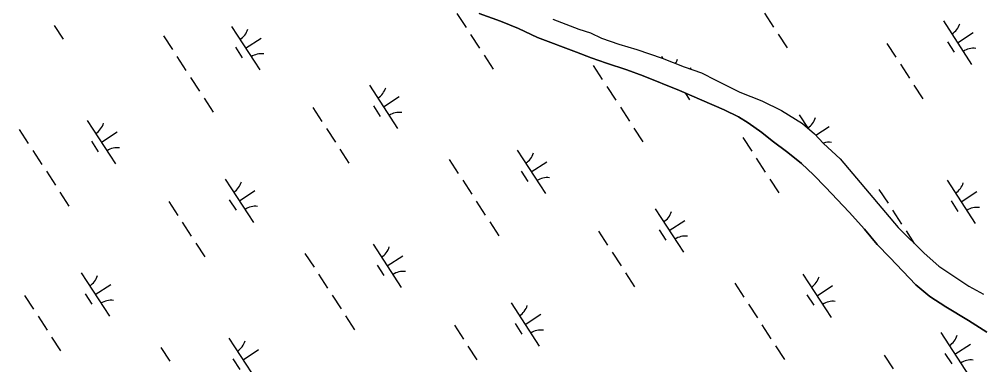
# Model space of a CAD drawing. Extents: x 3953924 to 3974542, y 193747 to 216192.
# Drawn here: x 3969437 to 3970369, y 204152 to 204485 of the extents above; entities that cross this region are included whole.
import ezdxf

# ---------------------------------------------------------------- set-up
doc = ezdxf.new("R2010")
doc.units = 0
doc.layers.add('V-TOPO-SHOR', color=7, linetype='Continuous')
doc.layers.add('V-WETL-SWMP', color=7, linetype='Continuous')

msp = doc.modelspace()

# ---------------------------------------------------------------- linework, layer by layer
at = {"layer": 'V-TOPO-SHOR'}
for points in [[(3969881.53, 204490.68), (3969902.42, 204483.52), (3969919.7, 204476.45), (3969938.13, 204467.55), (3969975.69, 204453.33), (3969990, 204448.14), (3970004.92, 204442.94), (3970024.61, 204436.41), (3970040.12, 204430.59), (3970075.27, 204416.44), (3970118.73, 204397.86), (3970132.4, 204390.88), (3970141.88, 204385.22), (3970154.89, 204375.85), (3970164.91, 204367.76), (3970180.27, 204356.53), (3970193.24, 204345.96), (3970205, 204334.82), (3970216.73, 204323.08), (3970239.59, 204299.01), (3970254.21, 204282.38), (3970266.47, 204267.61), (3970278.79, 204255.25), (3970303.99, 204228.71), (3970317.55, 204217.53), (3970332.94, 204207.5), (3970354.87, 204194.29), (3970372.64, 204182.99)], [(3969953.03, 204485.22), (3969978.07, 204475.54), (3969989.42, 204472.24), (3970000.12, 204467.14), (3970016.83, 204461.29), (3970034.15, 204456.03), (3970058.61, 204447.57), (3970080.07, 204439.19), (3970096.77, 204433.34), (3970110.44, 204426.36), (3970133.62, 204414.93), (3970155.08, 204406.55), (3970174.1, 204397.03), (3970194.24, 204384.46), (3970206.02, 204374.53), (3970214.81, 204365.27), (3970230.68, 204350.41), (3970286.76, 204283.94), (3970312, 204259.21), (3970326.13, 204246.8), (3970355.13, 204227.39), (3970369.38, 204219.8)]]:
    msp.add_lwpolyline(points, dxfattribs=at)
at = {"layer": 'V-WETL-SWMP'}
for p, q in [((3970157.61, 204491.02), (3970166.34, 204477.61)), ((3969860.2, 204490.72), (3969868.93, 204477.31)), ((3969902.42, 204483.52), (3969881.54, 204490.68)), ((3969919.7, 204476.45), (3969902.42, 204483.52)), ((3969953.03, 204485.22), (3969978.07, 204475.54)), ((3970330.67, 204483.57), (3970357.94, 204441.66)), ((3969470.67, 204479.32), (3969479.4, 204465.91)), ((3969642.13, 204478.27), (3969669.4, 204436.36)), ((3969938.13, 204467.54), (3969919.7, 204476.45)), ((3969978.07, 204475.54), (3969989.42, 204472.24)), ((3969989.42, 204472.24), (3970000.12, 204467.14)), ((3970344.31, 204462.61), (3970359.39, 204472.43)), ((3969576.31, 204469.34), (3969585.04, 204455.93)), ((3969655.77, 204457.32), (3969670.85, 204467.14)), ((3969873.29, 204470.61), (3969882.02, 204457.2)), ((3969975.69, 204453.33), (3969938.13, 204467.54)), ((3970000.12, 204467.14), (3970016.83, 204461.29)), ((3970170.71, 204470.91), (3970179.43, 204457.5)), ((3970334.57, 204463.43), (3970341.11, 204453.38)), ((3969646.03, 204458.14), (3969652.57, 204448.08)), ((3970016.83, 204461.29), (3970034.15, 204456.03)), ((3970034.15, 204456.03), (3970058.61, 204447.57)), ((3970275.91, 204461.89), (3970284.64, 204448.48)), ((3969589.4, 204449.22), (3969598.13, 204435.81)), ((3969886.38, 204450.49), (3969895.11, 204437.08)), ((3969990, 204448.14), (3969975.69, 204453.33)), ((3970004.92, 204442.94), (3969990, 204448.14)), ((3970057.84, 204449.44), (3970059.21, 204447.34)), ((3970058.61, 204447.57), (3970080.07, 204439.19)), ((3969992.02, 204440.51), (3970000.75, 204427.1)), ((3970024.61, 204436.41), (3970004.92, 204442.94)), ((3970040.11, 204430.59), (3970024.61, 204436.41)), ((3970080.07, 204439.19), (3970096.77, 204433.34)), ((3970085.18, 204437.4), (3970086.57, 204438.31)), ((3970289, 204441.77), (3970297.73, 204428.37)), ((3969602.49, 204429.11), (3969611.22, 204415.7)), ((3970075.27, 204416.44), (3970040.11, 204430.59)), ((3970096.77, 204433.34), (3970110.44, 204426.36)), ((3970110.44, 204426.36), (3970133.62, 204414.93)), ((3969775.55, 204421.65), (3969802.82, 204379.75)), ((3970005.12, 204420.39), (3970013.84, 204406.98)), ((3970118.73, 204397.86), (3970075.27, 204416.44)), ((3970302.1, 204421.66), (3970310.83, 204408.25)), ((3969615.59, 204408.99), (3969624.31, 204395.59)), ((3969789.19, 204400.7), (3969804.27, 204410.52)), ((3970080.89, 204414.04), (3970085.12, 204407.53)), ((3970133.62, 204414.93), (3970155.08, 204406.55)), ((3969720.79, 204399.98), (3969729.52, 204386.57)), ((3969779.45, 204401.52), (3969785.99, 204391.46)), ((3970018.21, 204400.28), (3970026.94, 204386.87)), ((3970132.4, 204390.88), (3970118.73, 204397.86)), ((3970155.08, 204406.55), (3970174.1, 204397.02)), ((3970141.88, 204385.22), (3970132.4, 204390.88)), ((3970174.1, 204397.02), (3970194.24, 204384.46)), ((3970191.26, 204392.82), (3970199.7, 204379.86)), ((3969502.72, 204387.52), (3969530, 204345.62)), ((3969733.89, 204379.86), (3969742.61, 204366.45)), ((3970031.3, 204380.16), (3970040.03, 204366.75)), ((3970154.89, 204375.85), (3970141.88, 204385.22)), ((3970194.24, 204384.46), (3970206.02, 204374.53)), ((3970207.15, 204373.34), (3970219.99, 204381.69)), ((3969436.9, 204378.59), (3969445.63, 204365.18)), ((3969516.36, 204366.57), (3969531.45, 204376.39)), ((3970136.51, 204371.14), (3970145.24, 204357.73)), ((3970164.91, 204367.77), (3970154.89, 204375.85)), ((3970206.02, 204374.53), (3970214.81, 204365.27)), ((3969506.62, 204367.39), (3969513.17, 204357.33)), ((3970180.27, 204356.53), (3970164.91, 204367.77)), ((3970214.81, 204365.27), (3970230.68, 204350.41)), ((3969450, 204358.48), (3969458.72, 204345.07)), ((3969746.98, 204359.75), (3969755.71, 204346.34)), ((3969918.44, 204358.69), (3969945.72, 204316.79)), ((3970149.6, 204351.03), (3970158.33, 204337.62)), ((3970193.24, 204345.96), (3970180.27, 204356.53)), ((3969852.62, 204349.76), (3969861.35, 204336.35)), ((3969932.08, 204337.74), (3969947.16, 204347.56)), ((3970205, 204334.82), (3970193.24, 204345.96)), ((3970230.68, 204350.41), (3970286.76, 204283.94)), ((3969463.09, 204338.36), (3969471.82, 204324.95)), ((3969922.34, 204338.56), (3969928.88, 204328.5)), ((3970216.73, 204323.08), (3970205, 204334.82)), ((3969636.14, 204330.91), (3969663.42, 204289)), ((3969865.71, 204329.65), (3969874.44, 204316.24)), ((3970162.69, 204330.92), (3970171.42, 204317.51)), ((3970239.59, 204299.01), (3970216.73, 204323.08)), ((3970334.15, 204329.86), (3970361.43, 204287.96)), ((3969476.18, 204318.25), (3969484.91, 204304.84)), ((3969649.78, 204309.96), (3969664.87, 204319.78)), ((3970268.33, 204320.93), (3970277.06, 204307.52)), ((3970347.79, 204308.91), (3970362.88, 204318.73)), ((3969581.39, 204309.23), (3969590.12, 204295.82)), ((3969640.04, 204310.78), (3969646.59, 204300.72)), ((3969878.8, 204309.53), (3969887.53, 204296.12)), ((3970338.05, 204309.73), (3970344.6, 204299.67)), ((3970051.86, 204302.08), (3970079.14, 204260.17)), ((3970254.21, 204282.38), (3970239.59, 204299.01)), ((3970281.43, 204300.82), (3970290.16, 204287.41)), ((3969594.48, 204289.12), (3969603.21, 204275.71)), ((3969891.9, 204289.42), (3969900.63, 204276.01)), ((3970065.5, 204281.13), (3970080.58, 204290.95)), ((3969997.1, 204280.4), (3970005.83, 204266.99)), ((3970055.76, 204281.94), (3970062.3, 204271.89)), ((3970266.47, 204267.61), (3970254.21, 204282.38)), ((3970286.76, 204283.94), (3970312, 204259.21)), ((3970294.52, 204280.7), (3970302.36, 204268.66)), ((3969607.57, 204269), (3969616.3, 204255.59)), ((3969779.03, 204267.95), (3969806.31, 204226.04)), ((3970278.79, 204255.25), (3970266.47, 204267.61)), ((3969713.21, 204259.02), (3969721.94, 204245.61)), ((3970010.2, 204260.29), (3970018.92, 204246.88)), ((3970312, 204259.21), (3970326.13, 204246.8)), ((3969792.67, 204247), (3969807.76, 204256.82)), ((3970303.99, 204228.72), (3970278.79, 204255.25)), ((3969496.74, 204240.16), (3969524.02, 204198.26)), ((3969782.93, 204247.82), (3969789.48, 204237.76)), ((3970023.29, 204240.17), (3970032.02, 204226.76)), ((3970326.13, 204246.8), (3970355.13, 204227.39)), ((3969726.31, 204238.9), (3969735.04, 204225.49)), ((3970128.93, 204230.19), (3970137.66, 204216.78)), ((3970194.75, 204239.12), (3970222.03, 204197.21)), ((3969510.38, 204219.21), (3969525.46, 204229.03)), ((3970208.39, 204218.17), (3970223.47, 204227.99)), ((3970317.55, 204217.53), (3970303.99, 204228.72)), ((3970355.13, 204227.39), (3970369.38, 204219.8)), ((3969441.98, 204218.49), (3969450.71, 204205.08)), ((3969500.64, 204220.03), (3969507.18, 204209.97)), ((3969739.4, 204218.79), (3969748.13, 204205.38)), ((3969912.45, 204211.33), (3969939.73, 204169.43)), ((3970198.65, 204218.99), (3970205.19, 204208.93)), ((3970332.94, 204207.5), (3970317.55, 204217.53)), ((3970142.02, 204210.07), (3970150.75, 204196.66)), ((3970354.87, 204194.29), (3970332.94, 204207.5)), ((3969455.08, 204198.37), (3969463.8, 204184.96)), ((3969752.49, 204198.67), (3969761.22, 204185.27)), ((3969926.09, 204190.38), (3969941.18, 204200.2)), ((3970372.64, 204182.99), (3970354.87, 204194.29)), ((3969857.7, 204189.66), (3969866.43, 204176.25)), ((3969916.35, 204191.2), (3969922.9, 204181.14)), ((3970155.11, 204189.96), (3970163.84, 204176.55)), ((3969468.17, 204178.26), (3969476.9, 204164.85)), ((3969639.63, 204177.2), (3969666.91, 204135.3)), ((3970328.17, 204182.5), (3970355.45, 204140.6)), ((3969573.81, 204168.27), (3969582.54, 204154.86)), ((3969653.27, 204156.25), (3969668.35, 204166.07)), ((3969870.79, 204169.54), (3969879.52, 204156.13)), ((3970168.21, 204169.84), (3970176.94, 204156.43)), ((3970341.81, 204161.55), (3970356.89, 204171.37)), ((3969643.53, 204157.07), (3969650.07, 204147.01)), ((3970273.41, 204160.82), (3970282.14, 204147.42)), ((3970332.07, 204162.37), (3970338.62, 204152.31))]:
    msp.add_line(p, q, dxfattribs=at)
for centre, start, end in [((3969640.9, 204480.6), 302.29009, 343.83375), ((3970329.44, 204485.89), 302.29009, 343.83375), ((3970359.57, 204439.6), 82.29009, 123.83375), ((3969671.03, 204434.3), 82.29009, 123.83375), ((3970056.61, 204451.76), 328.27645, 343.83375), ((3969774.32, 204423.98), 302.29009, 343.83375), ((3969804.45, 204377.68), 82.29009, 123.83375), ((3970190.03, 204395.15), 302.29009, 343.83375), ((3969501.49, 204389.85), 302.29009, 343.83375), ((3969531.63, 204343.55), 82.29009, 123.83375), ((3970220.17, 204348.85), 82.29009, 108.60869), ((3969917.21, 204361.02), 302.29009, 343.83375), ((3969634.91, 204333.23), 302.29009, 343.83375), ((3969947.34, 204314.72), 82.29009, 123.83375), ((3970332.92, 204332.19), 302.29009, 343.83375), ((3969665.05, 204286.94), 82.29009, 123.83375), ((3970050.63, 204304.4), 302.29009, 343.83375), ((3970363.06, 204285.89), 82.29009, 123.83375), ((3970080.77, 204258.11), 82.29009, 123.83375), ((3969777.8, 204270.28), 302.29009, 343.83375), ((3969807.94, 204223.98), 82.29009, 123.83375), ((3969495.51, 204242.49), 302.29009, 343.83375), ((3970193.52, 204241.44), 302.29009, 343.83375), ((3969525.65, 204196.19), 82.29009, 123.83375), ((3970223.66, 204195.15), 82.29009, 123.83375), ((3969911.22, 204213.66), 302.29009, 343.83375), ((3969941.36, 204167.36), 82.29009, 123.83375), ((3969638.4, 204179.53), 302.29009, 343.83375), ((3970326.94, 204184.83), 302.29009, 343.83375), ((3970357.08, 204138.53), 82.29009, 123.83375)]:
    msp.add_arc(centre, 17.62, start, end, dxfattribs=at)

doc.saveas('drawing.dxf')
